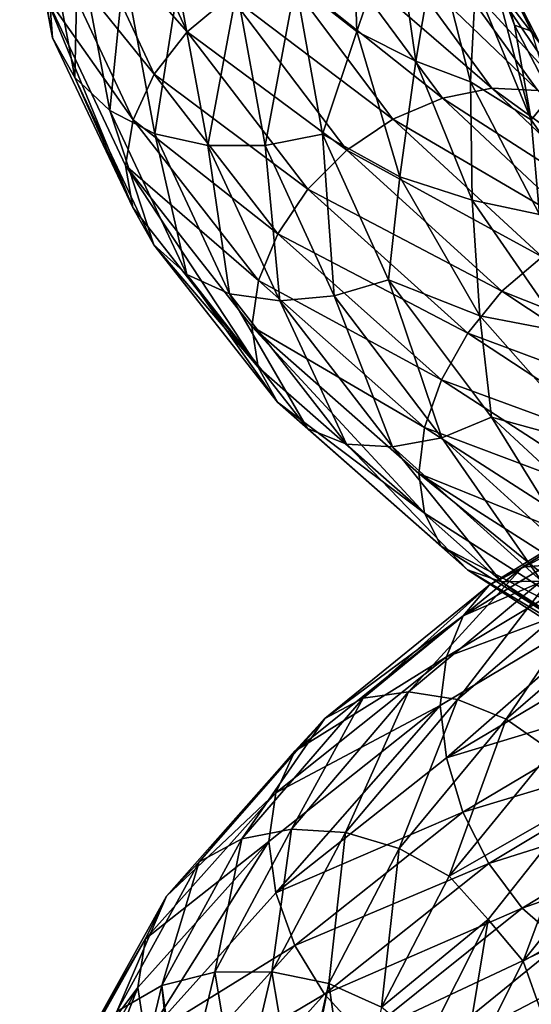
# Model space of a CAD drawing. Header units: metres. Extents: x -109 to 109, y -452 to 89.
# Tile 338 of 656: x -18.89 to -12.65, y -113.7 to -101.71. Entities that reach past the tile are written whole.
import ezdxf

# ---------------------------------------------------------------- set-up
doc = ezdxf.new("R2010")
doc.units = ezdxf.units.M
doc.layers.add('solid_K244270000C71_000', color=7, linetype='CONTINUOUS')
doc.layers.add('solid_k244270000c71_000_02', color=7, linetype='CONTINUOUS')

msp = doc.modelspace()

# ---------------------------------------------------------------- linework, layer by layer
at = {"layer": 'solid_K244270000C71_000'}
for points in [[(-18.893469, -99.785683, 846.204163), (-18.491478, -101.929245, 843.601685), (-18.615631, -100.301979, 846.504883)], [(-18.58609, -101.399666, 843.27948), (-18.491478, -101.929245, 843.601685), (-18.893469, -99.785683, 846.204163)], [(-17.790861, -99.821075, 842.573242), (-16.849545, -101.858643, 840.196472), (-18.216026, -100.306259, 842.748352)], [(-16.327257, -101.420738, 840.189758), (-16.849545, -101.858643, 840.196472), (-17.790861, -99.821075, 842.573242)], [(-18.615631, -100.301979, 846.504883), (-18.219551, -102.414001, 843.938599), (-18.182642, -100.74675, 846.769348)], [(-18.491478, -101.929245, 843.601685), (-18.219551, -102.414001, 843.938599), (-18.615631, -100.301979, 846.504883)], [(-18.216026, -100.306259, 842.748352), (-17.252214, -102.37381, 840.302246), (-18.489595, -100.844666, 842.989197)], [(-16.849545, -101.858643, 840.196472), (-17.252214, -102.37381, 840.302246), (-18.216026, -100.306259, 842.748352)], [(-18.489595, -100.844666, 842.989197), (-17.511309, -102.928009, 840.495667), (-18.58609, -101.399666, 843.27948)], [(-17.252214, -102.37381, 840.302246), (-17.511309, -102.928009, 840.495667), (-18.489595, -100.844666, 842.989197)], [(-18.219551, -102.414001, 843.938599), (-17.795776, -102.8153, 844.26416), (-18.182642, -100.74675, 846.769348)], [(-18.182642, -100.74675, 846.769348), (-17.795776, -102.8153, 844.26416), (-17.62035, -101.084839, 846.977783)], [(-17.795776, -102.8153, 844.26416), (-17.245447, -103.100769, 844.554993), (-17.62035, -101.084839, 846.977783)], [(-17.62035, -101.084839, 846.977783), (-17.245447, -103.100769, 844.554993), (-16.958815, -101.286819, 847.113647)], [(-15.713337, -101.093719, 840.289185), (-14.341928, -102.922195, 838.262756), (-16.327257, -101.420738, 840.189758)], [(-17.245447, -103.100769, 844.554993), (-16.597988, -103.243896, 844.790344), (-16.958815, -101.286819, 847.113647)], [(-16.958815, -101.286819, 847.113647), (-16.597988, -103.243896, 844.790344), (-16.245331, -101.347107, 847.172791)], [(-18.58609, -101.399666, 843.27948), (-17.513092, -103.996864, 841.094666), (-18.491478, -101.929245, 843.601685)], [(-18.58609, -101.399666, 843.27948), (-17.601906, -103.484161, 840.76355), (-17.513092, -103.996864, 841.094666)], [(-17.511309, -102.928009, 840.495667), (-17.601906, -103.484161, 840.76355), (-18.58609, -101.399666, 843.27948)], [(-16.327257, -101.420738, 840.189758), (-14.902267, -103.297836, 838.070251), (-16.849545, -101.858643, 840.196472)], [(-16.597988, -103.243896, 844.790344), (-15.899684, -103.242981, 844.958618), (-16.245331, -101.347107, 847.172791)], [(-14.341928, -102.922195, 838.262756), (-14.902267, -103.297836, 838.070251), (-16.327257, -101.420738, 840.189758)], [(-16.849545, -101.858643, 840.196472), (-15.378971, -103.774834, 837.995911), (-17.252214, -102.37381, 840.302246)], [(-14.902267, -103.297836, 838.070251), (-15.378971, -103.774834, 837.995911), (-16.849545, -101.858643, 840.196472)], [(-18.491478, -101.929245, 843.601685), (-17.513092, -103.996864, 841.094666), (-18.219551, -102.414001, 843.938599)], [(-17.252214, -102.37381, 840.302246), (-15.746496, -104.31752, 838.036987), (-17.511309, -102.928009, 840.495667)], [(-15.378971, -103.774834, 837.995911), (-15.746496, -104.31752, 838.036987), (-17.252214, -102.37381, 840.302246)], [(-18.219551, -102.414001, 843.938599), (-17.255552, -104.4515, 841.466675), (-17.795776, -102.8153, 844.26416)], [(-17.513092, -103.996864, 841.094666), (-17.255552, -104.4515, 841.466675), (-18.219551, -102.414001, 843.938599)], [(-17.795776, -102.8153, 844.26416), (-16.8542, -104.81131, 841.851257), (-17.245447, -103.100769, 844.554993)], [(-17.255552, -104.4515, 841.466675), (-16.8542, -104.81131, 841.851257), (-17.795776, -102.8153, 844.26416)], [(-17.511309, -102.928009, 840.495667), (-15.982978, -104.886192, 838.186035), (-17.601906, -103.484161, 840.76355)], [(-15.746496, -104.31752, 838.036987), (-15.982978, -104.886192, 838.186035), (-17.511309, -102.928009, 840.495667)], [(-17.245447, -103.100769, 844.554993), (-16.332989, -105.046616, 842.221802), (-16.597988, -103.243896, 844.790344)], [(-16.8542, -104.81131, 841.851257), (-16.332989, -105.046616, 842.221802), (-17.245447, -103.100769, 844.554993)], [(-16.332989, -105.046616, 842.221802), (-15.719786, -105.133652, 842.553223), (-16.597988, -103.243896, 844.790344)], [(-17.601906, -103.484161, 840.76355), (-15.984605, -105.940483, 838.7724), (-17.513092, -103.996864, 841.094666)], [(-15.982978, -104.886192, 838.186035), (-16.06316, -105.444435, 838.431702), (-17.601906, -103.484161, 840.76355)], [(-17.513092, -103.996864, 841.094666), (-15.984605, -105.940483, 838.7724), (-17.255552, -104.4515, 841.466675)], [(-17.255552, -104.4515, 841.466675), (-15.749543, -106.367371, 839.177063), (-16.8542, -104.81131, 841.851257)], [(-15.984605, -105.940483, 838.7724), (-15.749543, -106.367371, 839.177063), (-17.255552, -104.4515, 841.466675)], [(-16.8542, -104.81131, 841.851257), (-15.383219, -106.689018, 839.61676), (-16.332989, -105.046616, 842.221802)], [(-15.749543, -106.367371, 839.177063), (-15.383219, -106.689018, 839.61676), (-16.8542, -104.81131, 841.851257)], [(-15.383219, -106.689018, 839.61676), (-14.907497, -106.878181, 840.061646), (-16.332989, -105.046616, 842.221802)], [(-15.856132, -111.720123, 864.620361), (-17.452589, -113.496979, 862.175232), (-17.360765, -114.108208, 862.411316)], [(-16.185246, -111.685539, 860.76709), (-17.160082, -113.473305, 858.328369), (-16.70299, -111.966309, 861.140503)], [(-16.70299, -111.966309, 861.140503), (-17.709011, -113.788849, 858.612183), (-17.102158, -112.383858, 861.518921)], [(-17.160082, -113.473305, 858.328369), (-17.709011, -113.788849, 858.612183), (-16.70299, -111.966309, 861.140503)], [(-17.102158, -112.383858, 861.518921), (-18.132219, -114.230202, 858.919495), (-17.358997, -112.904404, 861.874817)], [(-17.709011, -113.788849, 858.612183), (-18.132219, -114.230202, 858.919495), (-17.102158, -112.383858, 861.518921)], [(-17.358997, -112.904404, 861.874817), (-18.40453, -114.762375, 859.227051), (-17.452589, -113.496979, 862.175232)], [(-18.132219, -114.230202, 858.919495), (-18.40453, -114.762375, 859.227051), (-17.358997, -112.904404, 861.874817)], [(-16.514847, -113.311562, 858.08905), (-16.938993, -115.090752, 855.634949), (-17.160082, -113.473305, 858.328369)], [(-16.223892, -115.032646, 855.567383), (-16.938993, -115.090752, 855.634949), (-16.514847, -113.311562, 858.08905)], [(-15.819504, -113.304848, 857.907349), (-16.223892, -115.032646, 855.567383), (-16.514847, -113.311562, 858.08905)], [(-17.452589, -113.496979, 862.175232), (-18.501963, -115.352379, 859.507629), (-18.406403, -115.949455, 859.751526)], [(-18.40453, -114.762375, 859.227051), (-18.501963, -115.352379, 859.507629), (-17.452589, -113.496979, 862.175232)], [(-17.452589, -113.496979, 862.175232), (-18.406403, -115.949455, 859.751526), (-17.360765, -114.108208, 862.411316)], [(-17.160082, -113.473305, 858.328369), (-17.600111, -115.297836, 855.766541), (-17.709011, -113.788849, 858.612183)], [(-16.99889, -115.102745, 855.643799), (-17.600111, -115.297836, 855.766541), (-17.160082, -113.473305, 858.328369)], [(-16.938993, -115.090752, 855.634949), (-16.99889, -115.102745, 855.643799), (-17.160082, -113.473305, 858.328369)]]:
    msp.add_3dface(points, dxfattribs=at)
at = {"layer": 'solid_k244270000c71_000_02'}
for points in [[(-15.531589, -101.266357, 847.153931), (-14.783739, -101.854362, 846.148987), (-14.843863, -100.047539, 848.168152)], [(-14.843863, -100.047539, 848.168152), (-14.783739, -101.854362, 846.148987), (-14.312461, -100.470001, 847.120728)], [(-13.390526, -100.359169, 843.040955), (-13.332419, -100.1968, 844.061951), (-12.652539, -101.851006, 842.339539)], [(-13.332419, -100.1968, 844.061951), (-13.187815, -100.898621, 844.209229), (-12.857318, -101.777031, 843.290039)], [(-12.652539, -101.851006, 842.339539), (-13.332419, -100.1968, 844.061951), (-12.857318, -101.777031, 843.290039)], [(-12.549067, -101.995277, 841.341248), (-13.364232, -100.941559, 841.670105), (-13.390526, -100.359169, 843.040955)], [(-12.549067, -101.995277, 841.341248), (-13.390526, -100.359169, 843.040955), (-12.652539, -101.851006, 842.339539)], [(-14.783739, -101.854362, 846.148987), (-14.063555, -102.21534, 845.205322), (-14.312461, -100.470001, 847.120728)], [(-13.823322, -100.787895, 846.042114), (-14.312461, -100.470001, 847.120728), (-14.063555, -102.21534, 845.205322)], [(-14.390386, -100.826469, 840.755432), (-13.134439, -102.54464, 838.924744), (-15.051742, -100.892235, 840.483215)], [(-12.574755, -102.571724, 839.347229), (-13.134439, -102.54464, 838.924744), (-14.390386, -100.826469, 840.755432)], [(-13.777184, -100.906792, 841.089233), (-12.574755, -102.571724, 839.347229), (-14.390386, -100.826469, 840.755432)], [(-13.823322, -100.787895, 846.042114), (-14.063555, -102.21534, 845.205322), (-13.394997, -102.468025, 844.233093)], [(-13.823322, -100.787895, 846.042114), (-13.394997, -102.468025, 844.233093), (-13.33477, -101.286552, 844.680298)], [(-15.051742, -100.892235, 840.483215), (-13.738074, -102.666328, 838.555359), (-15.713337, -101.093719, 840.289185)], [(-13.134439, -102.54464, 838.924744), (-13.738074, -102.666328, 838.555359), (-15.051742, -100.892235, 840.483215)], [(-12.250355, -102.577171, 839.978149), (-12.574755, -102.571724, 839.347229), (-13.777184, -100.906792, 841.089233)], [(-13.364232, -100.941559, 841.670105), (-12.250355, -102.577171, 839.978149), (-13.777184, -100.906792, 841.089233)], [(-12.549067, -101.995277, 841.341248), (-12.250355, -102.577171, 839.978149), (-13.364232, -100.941559, 841.670105)], [(-13.33477, -101.286552, 844.680298), (-12.655408, -102.929634, 842.947388), (-13.187815, -100.898621, 844.209229)], [(-12.655408, -102.929634, 842.947388), (-12.857318, -101.777031, 843.290039), (-13.187815, -100.898621, 844.209229)], [(-13.738074, -102.666328, 838.555359), (-14.341928, -102.922195, 838.262756), (-15.713337, -101.093719, 840.289185)], [(-16.245331, -101.347107, 847.172791), (-15.899684, -103.242981, 844.958618), (-15.531589, -101.266357, 847.153931)], [(-15.899684, -103.242981, 844.958618), (-15.201128, -103.102783, 845.050476), (-15.531589, -101.266357, 847.153931)], [(-15.531589, -101.266357, 847.153931), (-15.201128, -103.102783, 845.050476), (-14.783739, -101.854362, 846.148987)], [(-13.394997, -102.468025, 844.233093), (-12.655408, -102.929634, 842.947388), (-13.33477, -101.286552, 844.680298)], [(-12.655408, -102.929634, 842.947388), (-12.413071, -102.632164, 842.40271), (-12.857318, -101.777031, 843.290039)], [(-12.652539, -101.851006, 842.339539), (-12.857318, -101.777031, 843.290039), (-12.413071, -102.632164, 842.40271)], [(-15.201128, -103.102783, 845.050476), (-14.257459, -103.623207, 844.166016), (-14.783739, -101.854362, 846.148987)], [(-14.783739, -101.854362, 846.148987), (-14.257459, -103.623207, 844.166016), (-14.063555, -102.21534, 845.205322)], [(-14.257459, -103.623207, 844.166016), (-13.375372, -103.908356, 843.353638), (-14.063555, -102.21534, 845.205322)], [(-13.394997, -102.468025, 844.233093), (-14.063555, -102.21534, 845.205322), (-13.375372, -103.908356, 843.353638)], [(-13.394997, -102.468025, 844.233093), (-13.375372, -103.908356, 843.353638), (-12.554602, -104.082466, 842.513733)], [(-13.394997, -102.468025, 844.233093), (-12.554602, -104.082466, 842.513733), (-12.655408, -102.929634, 842.947388)], [(-13.134439, -102.54464, 838.924744), (-11.469, -104.123192, 837.309875), (-13.738074, -102.666328, 838.555359)], [(-10.980284, -104.103279, 837.811951), (-11.469, -104.123192, 837.309875), (-13.134439, -102.54464, 838.924744)], [(-12.574755, -102.571724, 839.347229), (-10.980284, -104.103279, 837.811951), (-13.134439, -102.54464, 838.924744)], [(-12.655408, -102.929634, 842.947388), (-11.57635, -104.485321, 841.343689), (-12.413071, -102.632164, 842.40271)], [(-13.738074, -102.666328, 838.555359), (-11.996094, -104.29425, 836.853333), (-14.341928, -102.922195, 838.262756)], [(-11.469, -104.123192, 837.309875), (-11.996094, -104.29425, 836.853333), (-13.738074, -102.666328, 838.555359)], [(-14.341928, -102.922195, 838.262756), (-12.523379, -104.598129, 836.472168), (-14.902267, -103.297836, 838.070251)], [(-11.996094, -104.29425, 836.853333), (-12.523379, -104.598129, 836.472168), (-14.341928, -102.922195, 838.262756)], [(-12.554602, -104.082466, 842.513733), (-11.57635, -104.485321, 841.343689), (-12.655408, -102.929634, 842.947388)], [(-15.899684, -103.242981, 844.958618), (-15.05843, -105.074432, 842.826965), (-15.201128, -103.102783, 845.050476)], [(-15.201128, -103.102783, 845.050476), (-14.396834, -104.87764, 843.025757), (-14.257459, -103.623207, 844.166016)], [(-15.05843, -105.074432, 842.826965), (-14.396834, -104.87764, 843.025757), (-15.201128, -103.102783, 845.050476)], [(-16.597988, -103.243896, 844.790344), (-15.719786, -105.133652, 842.553223), (-15.899684, -103.242981, 844.958618)], [(-15.719786, -105.133652, 842.553223), (-15.05843, -105.074432, 842.826965), (-15.899684, -103.242981, 844.958618)], [(-14.902267, -103.297836, 838.070251), (-13.012668, -105.016701, 836.196045), (-15.378971, -103.774834, 837.995911)], [(-12.523379, -104.598129, 836.472168), (-13.012668, -105.016701, 836.196045), (-14.902267, -103.297836, 838.070251)], [(-17.601906, -103.484161, 840.76355), (-16.06316, -105.444435, 838.431702), (-15.984605, -105.940483, 838.7724)], [(-14.396834, -104.87764, 843.025757), (-13.281116, -105.314911, 842.291992), (-14.257459, -103.623207, 844.166016)], [(-14.257459, -103.623207, 844.166016), (-13.281116, -105.314911, 842.291992), (-13.375372, -103.908356, 843.353638)], [(-15.378971, -103.774834, 837.995911), (-13.428926, -105.528198, 836.048767), (-15.746496, -104.31752, 838.036987)], [(-13.012668, -105.016701, 836.196045), (-13.428926, -105.528198, 836.048767), (-15.378971, -103.774834, 837.995911)], [(-13.281116, -105.314911, 842.291992), (-12.26628, -105.512497, 841.634216), (-13.375372, -103.908356, 843.353638)], [(-12.554602, -104.082466, 842.513733), (-13.375372, -103.908356, 843.353638), (-12.26628, -105.512497, 841.634216)], [(-15.746496, -104.31752, 838.036987), (-13.74985, -106.095169, 836.031677), (-15.982978, -104.886192, 838.186035)], [(-13.428926, -105.528198, 836.048767), (-13.74985, -106.095169, 836.031677), (-15.746496, -104.31752, 838.036987)], [(-12.523379, -104.598129, 836.472168), (-10.311879, -106.085693, 834.985962), (-13.012668, -105.016701, 836.196045)], [(-15.982978, -104.886192, 838.186035), (-13.956346, -106.676598, 836.140869), (-16.06316, -105.444435, 838.431702)], [(-13.74985, -106.095169, 836.031677), (-13.956346, -106.676598, 836.140869), (-15.982978, -104.886192, 838.186035)], [(-15.05843, -105.074432, 842.826965), (-13.744178, -106.80085, 840.854858), (-14.396834, -104.87764, 843.025757)], [(-14.396834, -104.87764, 843.025757), (-13.140325, -106.55204, 841.153564), (-13.281116, -105.314911, 842.291992)], [(-13.744178, -106.80085, 840.854858), (-13.140325, -106.55204, 841.153564), (-14.396834, -104.87764, 843.025757)], [(-13.012668, -105.016701, 836.196045), (-10.714765, -106.540169, 834.638428), (-13.428926, -105.528198, 836.048767)], [(-10.311879, -106.085693, 834.985962), (-10.714765, -106.540169, 834.638428), (-13.012668, -105.016701, 836.196045)], [(-16.332989, -105.046616, 842.221802), (-14.907497, -106.878181, 840.061646), (-15.719786, -105.133652, 842.553223)], [(-15.719786, -105.133652, 842.553223), (-14.347814, -106.913651, 840.482727), (-15.05843, -105.074432, 842.826965)], [(-14.907497, -106.878181, 840.061646), (-14.347814, -106.913651, 840.482727), (-15.719786, -105.133652, 842.553223)], [(-14.347814, -106.913651, 840.482727), (-13.744178, -106.80085, 840.854858), (-15.05843, -105.074432, 842.826965)], [(-13.281116, -105.314911, 842.291992), (-11.884946, -106.893829, 840.595337), (-12.26628, -105.512497, 841.634216)], [(-13.140325, -106.55204, 841.153564), (-11.884946, -106.893829, 840.595337), (-13.281116, -105.314911, 842.291992)], [(-16.06316, -105.444435, 838.431702), (-13.957767, -107.717987, 836.715637), (-15.984605, -105.940483, 838.7724)], [(-16.06316, -105.444435, 838.431702), (-14.024619, -107.234856, 836.368774), (-13.957767, -107.717987, 836.715637)], [(-13.956346, -106.676598, 836.140869), (-14.024619, -107.234856, 836.368774), (-16.06316, -105.444435, 838.431702)], [(-13.428926, -105.528198, 836.048767), (-11.057516, -107.080544, 834.428772), (-13.74985, -106.095169, 836.031677)], [(-10.714765, -106.540169, 834.638428), (-11.057516, -107.080544, 834.428772), (-13.428926, -105.528198, 836.048767)], [(-15.984605, -105.940483, 838.7724), (-13.957767, -107.717987, 836.715637), (-15.749543, -106.367371, 839.177063)], [(-13.74985, -106.095169, 836.031677), (-11.321768, -107.667831, 834.361877), (-13.956346, -106.676598, 836.140869)], [(-11.057516, -107.080544, 834.428772), (-11.321768, -107.667831, 834.361877), (-13.74985, -106.095169, 836.031677)], [(-15.749543, -106.367371, 839.177063), (-13.75251, -108.120377, 837.149536), (-15.383219, -106.689018, 839.61676)], [(-13.957767, -107.717987, 836.715637), (-13.75251, -108.120377, 837.149536), (-15.749543, -106.367371, 839.177063)], [(-13.744178, -106.80085, 840.854858), (-12.001424, -108.386658, 839.112183), (-13.140325, -106.55204, 841.153564)], [(-13.140325, -106.55204, 841.153564), (-11.474139, -108.091972, 839.500549), (-11.884946, -106.893829, 840.595337)], [(-12.001424, -108.386658, 839.112183), (-11.474139, -108.091972, 839.500549), (-13.140325, -106.55204, 841.153564)], [(-15.383219, -106.689018, 839.61676), (-13.432635, -108.408325, 837.638611), (-14.907497, -106.878181, 840.061646)], [(-13.75251, -108.120377, 837.149536), (-13.432635, -108.408325, 837.638611), (-15.383219, -106.689018, 839.61676)], [(-13.956346, -106.676598, 836.140869), (-11.491798, -108.259949, 834.43689), (-14.024619, -107.234856, 836.368774)], [(-11.321768, -107.667831, 834.361877), (-11.491798, -108.259949, 834.43689), (-13.956346, -106.676598, 836.140869)], [(-14.347814, -106.913651, 840.482727), (-12.528519, -108.546738, 838.651672), (-13.744178, -106.80085, 840.854858)], [(-12.528519, -108.546738, 838.651672), (-12.001424, -108.386658, 839.112183), (-13.744178, -106.80085, 840.854858)], [(-14.907497, -106.878181, 840.061646), (-13.017235, -108.55677, 838.150146), (-14.347814, -106.913651, 840.482727)], [(-13.432635, -108.408325, 837.638611), (-13.017235, -108.55677, 838.150146), (-14.907497, -106.878181, 840.061646)], [(-13.017235, -108.55677, 838.150146), (-12.528519, -108.546738, 838.651672), (-14.347814, -106.913651, 840.482727)], [(-10.420898, -106.927681, 866.541443), (-12.761863, -108.376312, 864.946106), (-10.75425, -107.120201, 867.133362)], [(-12.282005, -108.337273, 864.423767), (-12.761863, -108.376312, 864.946106), (-10.420898, -106.927681, 866.541443)], [(-10.75425, -107.120201, 867.133362), (-13.170098, -108.594559, 865.475891), (-11.011254, -107.476822, 867.685608)], [(-12.761863, -108.376312, 864.946106), (-13.170098, -108.594559, 865.475891), (-10.75425, -107.120201, 867.133362)], [(-14.024619, -107.234856, 836.368774), (-11.492969, -109.290596, 835.001404), (-13.957767, -107.717987, 836.715637)], [(-14.024619, -107.234856, 836.368774), (-11.549466, -108.816101, 834.651855), (-11.492969, -109.290596, 835.001404)], [(-11.491798, -108.259949, 834.43689), (-11.549466, -108.816101, 834.651855), (-14.024619, -107.234856, 836.368774)], [(-11.011254, -107.476822, 867.685608), (-13.484837, -108.96904, 865.978699), (-11.176621, -107.966965, 868.160156)], [(-13.170098, -108.594559, 865.475891), (-13.484837, -108.96904, 865.978699), (-11.011254, -107.476822, 867.685608)], [(-13.957767, -107.717987, 836.715637), (-11.492969, -109.290596, 835.001404), (-13.75251, -108.120377, 837.149536)], [(-11.176621, -107.966965, 868.160156), (-13.687352, -109.468239, 866.419373), (-11.239944, -108.561134, 868.515808)], [(-13.484837, -108.96904, 865.978699), (-13.687352, -109.468239, 866.419373), (-11.176621, -107.966965, 868.160156)], [(-13.75251, -108.120377, 837.149536), (-11.323959, -109.672516, 835.460083), (-13.432635, -108.408325, 837.638611)], [(-11.492969, -109.290596, 835.001404), (-11.323959, -109.672516, 835.460083), (-13.75251, -108.120377, 837.149536)], [(-12.761863, -108.376312, 864.946106), (-14.703363, -109.9739, 862.998657), (-13.170098, -108.594559, 865.475891)], [(-14.150502, -109.897438, 862.560852), (-14.703363, -109.9739, 862.998657), (-12.761863, -108.376312, 864.946106)], [(-12.282005, -108.337273, 864.423767), (-14.150502, -109.897438, 862.560852), (-12.761863, -108.376312, 864.946106)], [(-13.554709, -109.987007, 862.168518), (-14.150502, -109.897438, 862.560852), (-12.282005, -108.337273, 864.423767)], [(-11.764883, -108.468987, 863.941772), (-13.554709, -109.987007, 862.168518), (-12.282005, -108.337273, 864.423767)], [(-12.959131, -110.229691, 861.84729), (-13.554709, -109.987007, 862.168518), (-11.764883, -108.468987, 863.941772)], [(-13.432635, -108.408325, 837.638611), (-11.060571, -109.93232, 835.991089), (-13.017235, -108.55677, 838.150146)], [(-11.323959, -109.672516, 835.460083), (-11.060571, -109.93232, 835.991089), (-13.432635, -108.408325, 837.638611)], [(-11.247948, -108.755234, 863.532104), (-12.959131, -110.229691, 861.84729), (-11.764883, -108.468987, 863.941772)], [(-13.170098, -108.594559, 865.475891), (-15.173704, -110.221886, 863.454895), (-13.484837, -108.96904, 865.978699)], [(-14.703363, -109.9739, 862.998657), (-15.173704, -110.221886, 863.454895), (-13.170098, -108.594559, 865.475891)], [(-11.239944, -108.561134, 868.515808), (-13.764223, -110.062897, 866.758118), (-13.688745, -110.700745, 866.978088)], [(-13.687352, -109.468239, 866.419373), (-13.764223, -110.062897, 866.758118), (-11.239944, -108.561134, 868.515808)], [(-11.239944, -108.561134, 868.515808), (-13.688745, -110.700745, 866.978088), (-11.177759, -109.210464, 868.728638)], [(-13.017235, -108.55677, 838.150146), (-10.718526, -110.046745, 836.559448), (-12.528519, -108.546738, 838.651672)], [(-11.060571, -109.93232, 835.991089), (-10.718526, -110.046745, 836.559448), (-13.017235, -108.55677, 838.150146)], [(-12.406917, -110.612785, 861.622437), (-12.959131, -110.229691, 861.84729), (-11.247948, -108.755234, 863.532104)], [(-13.484837, -108.96904, 865.978699), (-15.536325, -110.61689, 863.899109), (-13.687352, -109.468239, 866.419373)], [(-15.173704, -110.221886, 863.454895), (-15.536325, -110.61689, 863.899109), (-13.484837, -108.96904, 865.978699)], [(-11.177759, -109.210464, 868.728638), (-13.688745, -110.700745, 866.978088), (-11.013385, -109.890213, 868.788818)], [(-13.687352, -109.468239, 866.419373), (-15.76965, -111.126335, 864.299805), (-13.764223, -110.062897, 866.758118)], [(-15.536325, -110.61689, 863.899109), (-15.76965, -111.126335, 864.299805), (-13.687352, -109.468239, 866.419373)], [(-14.150502, -109.897438, 862.560852), (-15.576665, -111.567741, 860.424622), (-14.703363, -109.9739, 862.998657)], [(-14.920824, -111.610657, 860.133423), (-15.576665, -111.567741, 860.424622), (-14.150502, -109.897438, 862.560852)], [(-13.554709, -109.987007, 862.168518), (-14.920824, -111.610657, 860.133423), (-14.150502, -109.897438, 862.560852)], [(-13.688745, -110.700745, 866.978088), (-13.487446, -111.361435, 867.063232), (-11.013385, -109.890213, 868.788818)], [(-11.013385, -109.890213, 868.788818), (-13.487446, -111.361435, 867.063232), (-10.75722, -110.541527, 868.697205)], [(-14.703363, -109.9739, 862.998657), (-16.185246, -111.685539, 860.76709), (-15.173704, -110.221886, 863.454895)], [(-15.576665, -111.567741, 860.424622), (-16.185246, -111.685539, 860.76709), (-14.703363, -109.9739, 862.998657)], [(-13.764223, -110.062897, 866.758118), (-15.856132, -111.720123, 864.620361), (-15.771255, -112.345451, 864.847839)], [(-15.76965, -111.126335, 864.299805), (-15.856132, -111.720123, 864.620361), (-13.764223, -110.062897, 866.758118)], [(-13.764223, -110.062897, 866.758118), (-15.771255, -112.345451, 864.847839), (-13.688745, -110.700745, 866.978088)], [(-14.26522, -111.805077, 859.911987), (-14.920824, -111.610657, 860.133423), (-13.554709, -109.987007, 862.168518)], [(-12.959131, -110.229691, 861.84729), (-14.26522, -111.805077, 859.911987), (-13.554709, -109.987007, 862.168518)], [(-15.173704, -110.221886, 863.454895), (-16.70299, -111.966309, 861.140503), (-15.536325, -110.61689, 863.899109)], [(-16.185246, -111.685539, 860.76709), (-16.70299, -111.966309, 861.140503), (-15.173704, -110.221886, 863.454895)], [(-13.657351, -112.141937, 859.778381), (-14.26522, -111.805077, 859.911987), (-12.959131, -110.229691, 861.84729)], [(-12.406917, -110.612785, 861.622437), (-13.657351, -112.141937, 859.778381), (-12.959131, -110.229691, 861.84729)], [(-13.487446, -111.361435, 867.063232), (-13.173737, -111.986862, 867.013611), (-10.75722, -110.541527, 868.697205)], [(-10.75722, -110.541527, 868.697205), (-13.173737, -111.986862, 867.013611), (-10.424557, -111.11557, 868.455688)], [(-15.536325, -110.61689, 863.899109), (-17.102158, -112.383858, 861.518921), (-15.76965, -111.126335, 864.299805)], [(-16.70299, -111.966309, 861.140503), (-17.102158, -112.383858, 861.518921), (-15.536325, -110.61689, 863.899109)], [(-12.020167, -111.204918, 861.414246), (-13.657351, -112.141937, 859.778381), (-12.406917, -110.612785, 861.622437)], [(-13.688745, -110.700745, 866.978088), (-15.771255, -112.345451, 864.847839), (-13.487446, -111.361435, 867.063232)], [(-15.76965, -111.126335, 864.299805), (-17.358997, -112.904404, 861.874817), (-15.856132, -111.720123, 864.620361)], [(-17.102158, -112.383858, 861.518921), (-17.358997, -112.904404, 861.874817), (-15.76965, -111.126335, 864.299805)], [(-13.173737, -111.986862, 867.013611), (-12.766342, -112.529884, 866.828857), (-10.424557, -111.11557, 868.455688)], [(-10.424557, -111.11557, 868.455688), (-12.766342, -112.529884, 866.828857), (-10.033179, -111.569336, 868.072693)], [(-12.020167, -111.204918, 861.414246), (-13.180226, -112.667435, 859.671814), (-13.657351, -112.141937, 859.778381)], [(-12.751711, -113.176834, 859.793823), (-13.180226, -112.667435, 859.671814), (-12.020167, -111.204918, 861.414246)], [(-11.594697, -111.727325, 861.498718), (-12.751711, -113.176834, 859.793823), (-12.020167, -111.204918, 861.414246)], [(-15.771255, -112.345451, 864.847839), (-15.539331, -112.983704, 864.963013), (-13.487446, -111.361435, 867.063232)], [(-13.487446, -111.361435, 867.063232), (-15.539331, -112.983704, 864.963013), (-13.173737, -111.986862, 867.013611)], [(-15.576665, -111.567741, 860.424622), (-16.514847, -113.311562, 858.08905), (-16.185246, -111.685539, 860.76709)], [(-15.819504, -113.304848, 857.907349), (-16.514847, -113.311562, 858.08905), (-15.576665, -111.567741, 860.424622)], [(-14.920824, -111.610657, 860.133423), (-15.819504, -113.304848, 857.907349), (-15.576665, -111.567741, 860.424622)], [(-15.124413, -113.447853, 857.793945), (-15.819504, -113.304848, 857.907349), (-14.920824, -111.610657, 860.133423)], [(-14.26522, -111.805077, 859.911987), (-15.124413, -113.447853, 857.793945), (-14.920824, -111.610657, 860.133423)], [(-12.766342, -112.529884, 866.828857), (-12.287045, -112.949203, 866.514404), (-10.033179, -111.569336, 868.072693)], [(-17.358997, -112.904404, 861.874817), (-17.452589, -113.496979, 862.175232), (-15.856132, -111.720123, 864.620361)], [(-15.856132, -111.720123, 864.620361), (-17.360765, -114.108208, 862.411316), (-15.771255, -112.345451, 864.847839)], [(-16.514847, -113.311562, 858.08905), (-17.160082, -113.473305, 858.328369), (-16.185246, -111.685539, 860.76709)], [(-11.416848, -112.414444, 861.55127), (-12.751711, -113.176834, 859.793823), (-11.594697, -111.727325, 861.498718)], [(-14.479933, -113.735435, 857.759277), (-15.124413, -113.447853, 857.793945), (-14.26522, -111.805077, 859.911987)], [(-13.657351, -112.141937, 859.778381), (-14.479933, -113.735435, 857.759277), (-14.26522, -111.805077, 859.911987)], [(-15.539331, -112.983704, 864.963013), (-15.177896, -113.578812, 864.963745), (-13.173737, -111.986862, 867.013611)], [(-13.173737, -111.986862, 867.013611), (-15.177896, -113.578812, 864.963745), (-12.766342, -112.529884, 866.828857)], [(-13.180226, -112.667435, 859.671814), (-14.479933, -113.735435, 857.759277), (-13.657351, -112.141937, 859.778381)], [(-15.771255, -112.345451, 864.847839), (-17.360765, -114.108208, 862.411316), (-15.539331, -112.983704, 864.963013)], [(-11.416848, -112.414444, 861.55127), (-12.522298, -113.823441, 859.897888), (-12.751711, -113.176834, 859.793823)], [(-15.177896, -113.578812, 864.963745), (-14.708524, -114.085587, 864.846741), (-12.766342, -112.529884, 866.828857)], [(-12.766342, -112.529884, 866.828857), (-14.708524, -114.085587, 864.846741), (-12.287045, -112.949203, 866.514404)], [(-13.180226, -112.667435, 859.671814), (-13.943513, -114.18795, 857.769836), (-14.479933, -113.735435, 857.759277)], [(-13.512868, -114.68486, 857.927246), (-13.943513, -114.18795, 857.769836), (-13.180226, -112.667435, 859.671814)], [(-12.751711, -113.176834, 859.793823), (-13.512868, -114.68486, 857.927246), (-13.180226, -112.667435, 859.671814)], [(-14.708524, -114.085587, 864.846741), (-14.15631, -114.464767, 864.613831), (-12.287045, -112.949203, 866.514404)], [(-12.287045, -112.949203, 866.514404), (-14.15631, -114.464767, 864.613831), (-11.77011, -113.225594, 866.097961)], [(-17.360765, -114.108208, 862.411316), (-17.105467, -114.72139, 862.560608), (-15.539331, -112.983704, 864.963013)], [(-15.539331, -112.983704, 864.963013), (-17.105467, -114.72139, 862.560608), (-15.177896, -113.578812, 864.963745)], [(-12.522298, -113.823441, 859.897888), (-13.512868, -114.68486, 857.927246), (-12.751711, -113.176834, 859.793823)], [(-15.509543, -115.123123, 855.567078), (-16.223892, -115.032646, 855.567383), (-15.819504, -113.304848, 857.907349)], [(-15.124413, -113.447853, 857.793945), (-15.509543, -115.123123, 855.567078), (-15.819504, -113.304848, 857.907349)], [(-14.15631, -114.464767, 864.613831), (-13.560732, -114.699722, 864.286865), (-11.77011, -113.225594, 866.097961)], [(-11.77011, -113.225594, 866.097961), (-13.560732, -114.699722, 864.286865), (-11.252988, -113.345718, 865.612976)], [(-13.560732, -114.699722, 864.286865), (-12.964938, -114.779854, 863.892517), (-11.252988, -113.345718, 865.612976)], [(-11.252988, -113.345718, 865.612976), (-12.964938, -114.779854, 863.892517), (-12.397562, -114.680283, 863.474792)], [(-15.459312, -115.135384, 855.569763), (-15.509543, -115.123123, 855.567078), (-15.124413, -113.447853, 857.793945)], [(-14.849054, -115.360146, 855.635986), (-15.459312, -115.135384, 855.569763), (-15.124413, -113.447853, 857.793945)], [(-14.479933, -113.735435, 857.759277), (-14.849054, -115.360146, 855.635986), (-15.124413, -113.447853, 857.793945)], [(-17.105467, -114.72139, 862.560608), (-16.707603, -115.282738, 862.618469), (-15.177896, -113.578812, 864.963745)], [(-15.177896, -113.578812, 864.963745), (-16.707603, -115.282738, 862.618469), (-14.708524, -114.085587, 864.846741)], [(-12.75578, -115.494171, 860.824463), (-12.524325, -115.015068, 860.428101), (-11.418999, -113.616646, 862.090515)], [(-11.599293, -114.066078, 862.54718), (-12.75578, -115.494171, 860.824463), (-11.418999, -113.616646, 862.090515)]]:
    msp.add_3dface(points, dxfattribs=at)

doc.saveas('drawing.dxf')
